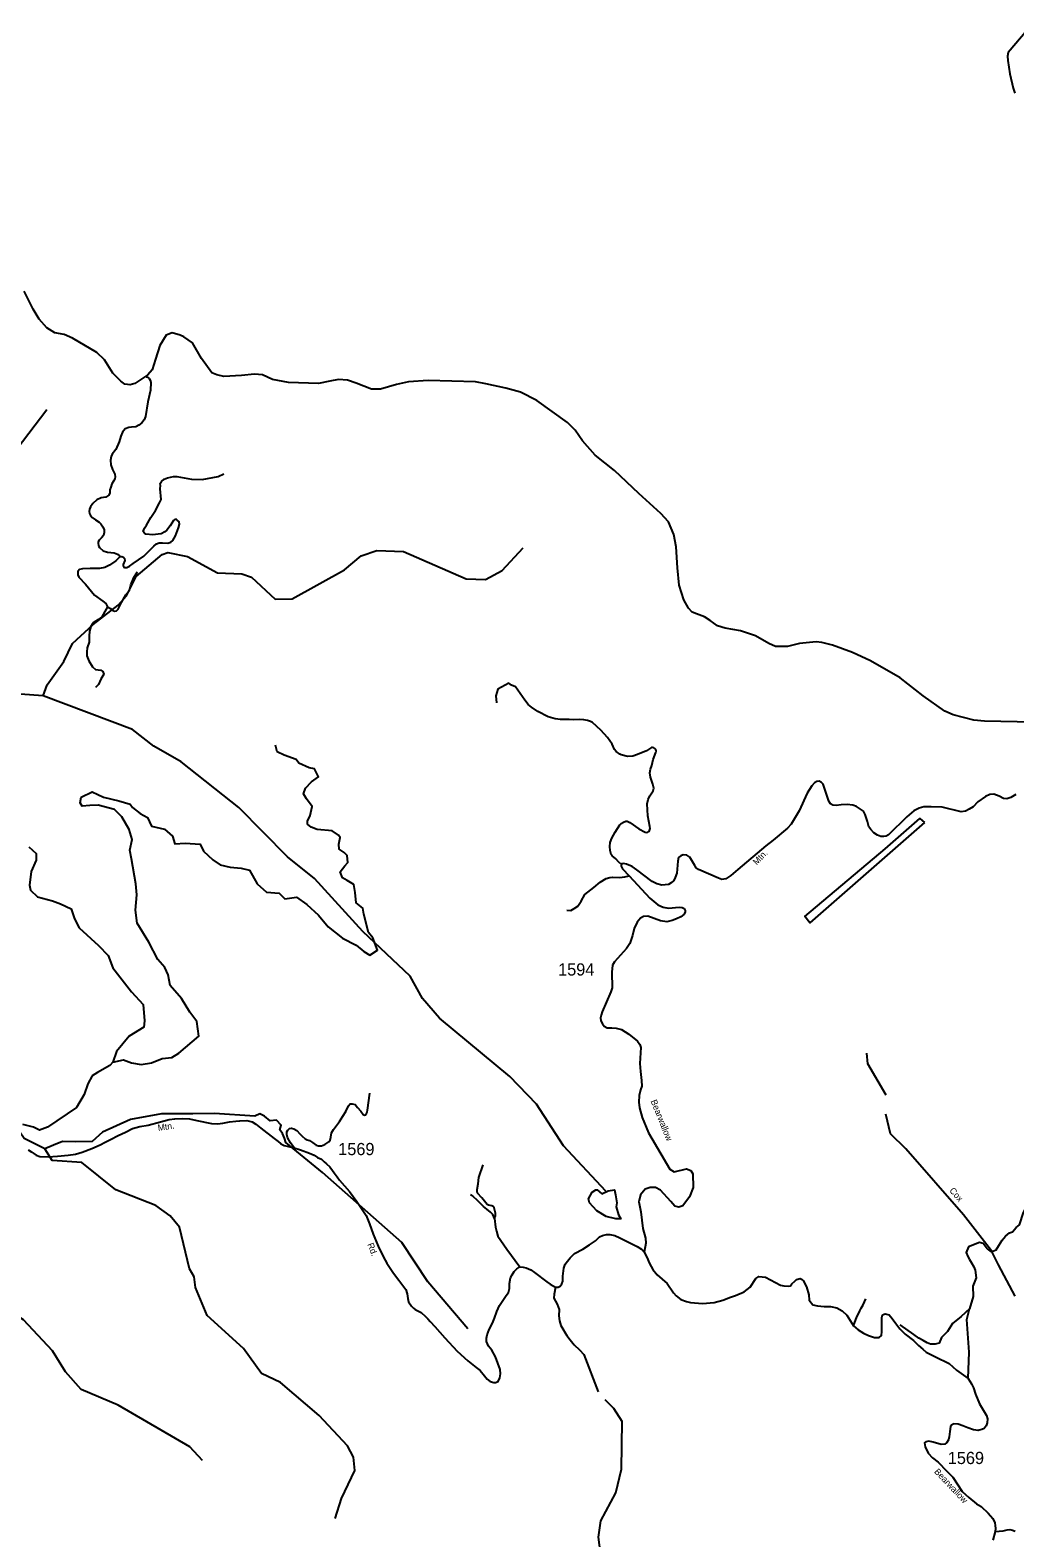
# Model space of a CAD drawing. Extents: x 884530 to 1028605, y 526725 to 653634.
# Drawn here: x 986338 to 996441, y 631442 to 646904 of the extents above; entities that cross this region are included whole.
import ezdxf

# ---------------------------------------------------------------- set-up
doc = ezdxf.new("R2010")
doc.units = 0
for name, color, linetype in [('Exist Aviation Commercial or Municipal Perimeter Paved', 7, 'Continuous'), ('Exist Boundary Political CountyLine', 7, 'Continuous'), ('Exist Hydrographic Creek Single Shore', 7, 'Continuous'), ('Exist Hydrographic Creek Single Shore Label', 7, 'Continuous'), ('Exist Hydrographic Misc Water Feature', 7, 'Continuous'), ('Exist Hydrographic Pond Over 1500 Sq Ft', 7, 'Continuous'), ('Exist Road Non-System Type 51', 7, 'Continuous'), ('Exist Road Secondary Type 51 Attributed', 7, 'Continuous'), ('Exist Road Secondary Type 51 Label', 7, 'Continuous'), ('Exist Road Secondary Type 51 Number Label', 7, 'Continuous')]:
    doc.layers.add(name, color=color, linetype=linetype)

msp = doc.modelspace()

# ---------------------------------------------------------------- linework, layer by layer
at = {"layer": 'Exist Aviation Commercial or Municipal Perimeter Paved'}
msp.add_lwpolyline([(995513, 638779), (994337, 637750), (994288, 637813), (995112, 638507), (995468, 638821), (995513, 638779)], dxfattribs=at)
at = {"layer": 'Exist Boundary Political CountyLine'}
for points in [[(996568, 646904), (996372, 646674), (996365, 646638), (996369, 646592), (996389, 646457), (996424, 646308), (996442, 646257)], [(995264, 640262), (994961, 640437), (994774, 640523), (994571, 640598), (994460, 640624), (994404, 640630), (994231, 640614), (994110, 640584), (994054, 640582), (993986, 640585), (993917, 640613), (993779, 640694), (993627, 640743), (993470, 640773), (993391, 640797), (993315, 640850), (993256, 640886), (993175, 640917), (993132, 640936), (993093, 640976), (993044, 641063), (992997, 641211), (992981, 641390), (992965, 641605), (992941, 641731), (992887, 641861), (992810, 641946), (992583, 642152), (992333, 642389), (992136, 642546), (992004, 642694), (991931, 642801), (991850, 642882), (991536, 643107), (991370, 643193), (991220, 643234), (991015, 643277), (990908, 643299), (990422, 643312), (990221, 643299), (990096, 643269), (989932, 643222), (989842, 643222), (989684, 643283), (989595, 643314), (989503, 643321), (989413, 643304), (989298, 643282), (988990, 643291), (988825, 643323), (988723, 643368), (988639, 643375), (988508, 643362), (988326, 643354), (988252, 643368), (988203, 643390), (988096, 643538), (988004, 643697), (987915, 643760), (987879, 643778), (987794, 643800), (987732, 643777), (987668, 643672), (987623, 643529), (987589, 643420), (987546, 643370), (987411, 643282), (987364, 643267), (987311, 643275), (987269, 643303), (987188, 643387), (987101, 643525), (987024, 643597), (986772, 643744), (986686, 643783), (986590, 643802), (986510, 643850), (986431, 643940), (986368, 644044), (986277, 644228)], [(996633, 639809), (996131, 639817), (996019, 639827), (995807, 639882), (995722, 639921), (995501, 640078), (995264, 640262)]]:
    msp.add_lwpolyline(points, dxfattribs=at)
at = {"layer": 'Exist Hydrographic Creek Single Shore'}
for points in [[(985243, 640711), (985228, 640774), (985305, 640880), (985349, 640962), (985368, 641070), (985349, 641383), (985464, 641644), (986511, 643014)], [(986472, 640079), (986512, 640191), (986684, 640431), (986771, 640614), (986984, 640808), (987241, 641007), (987328, 641103), (987426, 641301), (987693, 641526), (987752, 641548), (987951, 641508), (988262, 641340), (988511, 641329), (988610, 641294), (988853, 641069), (989028, 641072), (989564, 641370), (989735, 641514), (989896, 641567), (990170, 641558), (990811, 641276), (991011, 641269), (991181, 641364), (991398, 641596)], [(986472, 640079), (986236, 640093), (986144, 640127), (986082, 640262)], [(992246, 634997), (991811, 635464), (991534, 635889), (991260, 636174), (990539, 636772), (990362, 636973), (990237, 637202), (989752, 637661), (989254, 638203), (988978, 638428), (988478, 638931), (987886, 639402), (987608, 639562), (987389, 639733), (986472, 640079)], [(995122, 635981), (994934, 636304), (994921, 636412)], [(986488, 635433), (986277, 635536), (986122, 635763), (985939, 635865), (985810, 636041), (985789, 636036), (985696, 635993), (985592, 635951), (985332, 636019), (985082, 636105), (984400, 636262), (984030, 636174), (983648, 635985), (983472, 635949), (983313, 635949)], [(990829, 633586), (990420, 634067), (990150, 634470), (989338, 635189), (988962, 635497), (988949, 635541), (988926, 635588), (988900, 635628), (988912, 635675), (988864, 635727), (988802, 635720), (988744, 635766), (988696, 635792), (988645, 635768), (988228, 635795), (988008, 635792), (987685, 635792), (987367, 635733), (987079, 635601), (986976, 635508), (986800, 635502), (986669, 635507), (986576, 635468), (986488, 635433)], [(996446, 633920), (996273, 634242), (996203, 634384), (995915, 634755), (995321, 635433), (995167, 635587), (995116, 635788)], [(989469, 631641), (989534, 631847), (989669, 632133), (989657, 632268), (989594, 632387), (989305, 632698), (988908, 633034), (988711, 633127), (988528, 633383), (988156, 633722), (988033, 634010), (988020, 634119), (987973, 634202), (987871, 634630), (987775, 634744), (987628, 634849), (987217, 635011), (986868, 635290), (986563, 635311), (986488, 635433)], [(992460, 630405), (992383, 630560), (992298, 631011), (992198, 631240), (992171, 631450), (992194, 631617), (992346, 631903), (992404, 632145), (992413, 632634), (992326, 632770), (992237, 632857)]]:
    msp.add_lwpolyline(points, dxfattribs=at)
at = {"layer": 'Exist Hydrographic Misc Water Feature'}
msp.add_lwpolyline([(988105, 632236), (987976, 632377), (987241, 632802), (986863, 632964), (986702, 633144), (986568, 633360), (986270, 633678), (986091, 633793), (985524, 634054), (985051, 634336), (984913, 634467), (984627, 634620), (984466, 634791), (984097, 634972), (983792, 635306), (983456, 635477), (983336, 635630), (983313, 635949)], dxfattribs=at)
at = {"layer": 'Exist Hydrographic Pond Over 1500 Sq Ft'}
msp.add_lwpolyline([(992204, 634969), (992269, 635000), (992334, 635010), (992343, 634959), (992356, 634877), (992351, 634838), (992375, 634754), (992397, 634713), (992348, 634715), (992249, 634737), (992153, 634797), (992114, 634838), (992078, 634879), (992066, 634918), (992105, 634986), (992141, 635012), (992155, 635010)], close=True, dxfattribs=at)
at = {"layer": 'Exist Road Non-System Type 51'}
for points in [[(987527, 643349), (987541, 643347), (987559, 643333), (987570, 643316), (987575, 643292), (987573, 643214), (987546, 643093), (987521, 642942), (987508, 642908), (987485, 642879), (987452, 642852), (987421, 642837), (987379, 642832), (987349, 642829), (987314, 642815), (987287, 642782), (987270, 642742), (987250, 642681), (987217, 642604), (987181, 642555), (987169, 642532), (987161, 642494), (987166, 642446), (987182, 642399), (987207, 642352), (987211, 642322), (987207, 642302), (987194, 642280), (987177, 642251), (987166, 642219), (987157, 642190), (987156, 642158), (987145, 642134), (987114, 642115), (987068, 642107), (987023, 642088), (986982, 642050), (986957, 642016), (986948, 641991), (986945, 641969), (986948, 641949), (986956, 641928), (986973, 641908), (987008, 641883), (987047, 641857), (987063, 641841), (987084, 641810), (987097, 641779), (987098, 641751), (987089, 641722), (987070, 641698), (987047, 641673), (987036, 641658), (987036, 641644), (987041, 641617), (987048, 641599), (987087, 641566), (987133, 641550), (987201, 641544), (987234, 641531), (987256, 641514), (987259, 641504)], [(987259, 641504), (987279, 641507), (987297, 641500), (987307, 641486), (987310, 641466), (987294, 641424), (987294, 641412), (987299, 641398), (987311, 641394), (987329, 641395), (987356, 641408), (987395, 641433), (987504, 641509), (987607, 641614), (987634, 641637), (987662, 641646), (987696, 641647), (987752, 641643), (987781, 641652), (987803, 641671), (987829, 641720), (987860, 641799), (987871, 641837), (987866, 641861), (987848, 641878), (987835, 641888), (987821, 641887), (987808, 641877), (987791, 641849), (987776, 641820), (987741, 641777), (987720, 641758), (987682, 641739), (987651, 641734), (987597, 641730), (987525, 641737), (987510, 641747), (987498, 641762), (987512, 641797), (987533, 641829), (987578, 641905), (987623, 641978), (987664, 642058), (987682, 642091), (987672, 642202), (987675, 642236), (987672, 642255), (987685, 642277), (987712, 642300), (987747, 642313), (987778, 642320), (987808, 642327), (987842, 642326), (987993, 642300), (988103, 642296), (988211, 642318), (988268, 642327), (988327, 642354)], [(987259, 641504), (987216, 641461), (987152, 641417), (987105, 641393), (987051, 641383), (986955, 641384), (986875, 641381), (986846, 641372), (986828, 641354), (986827, 641336), (986828, 641318), (986838, 641296), (986905, 641222), (986999, 641110), (987084, 641048), (987115, 641025), (987133, 640991)], [(987133, 640991), (987164, 640973), (987187, 640953), (987205, 640946), (987223, 640950), (987241, 640968), (987254, 640994), (987277, 641035), (987321, 641112), (987357, 641161), (987372, 641215), (987403, 641292), (987439, 641349)], [(987133, 640991), (987104, 640942), (987073, 640889), (987040, 640861), (986986, 640825), (986960, 640790), (986947, 640740), (986942, 640691), (986942, 640628), (986924, 640569), (986919, 640530), (986919, 640489), (986940, 640435), (986977, 640375), (987008, 640349), (987062, 640342), (987085, 640326), (987093, 640300), (987064, 640249), (987041, 640195), (987010, 640164)], [(992410, 638346), (992374, 638374), (992346, 638407), (992310, 638437), (992301, 638449), (992288, 638490), (992285, 638533), (992289, 638574), (992305, 638617), (992339, 638681), (992390, 638756), (992401, 638767), (992425, 638781), (992449, 638791), (992463, 638792), (992492, 638780), (992584, 638714), (992649, 638679), (992663, 638676), (992677, 638678), (992687, 638685), (992694, 638696), (992698, 638716), (992697, 638737), (992677, 638847), (992670, 638969), (992680, 639016), (992697, 639052), (992730, 639104), (992736, 639130), (992728, 639170), (992704, 639242), (992697, 639288), (992702, 639326), (992717, 639362), (992732, 639426), (992758, 639495), (992760, 639510), (992756, 639526), (992748, 639537), (992736, 639543), (992723, 639547), (992714, 639546), (992663, 639515), (992570, 639475), (992523, 639460), (992468, 639456), (992403, 639471), (992387, 639478), (992349, 639506), (992334, 639528), (992310, 639582), (992262, 639651), (992194, 639725), (992109, 639804), (992086, 639815), (992057, 639825), (992019, 639832), (991973, 639834), (991910, 639830), (991870, 639834), (991825, 639834), (991780, 639834), (991724, 639841), (991654, 639861), (991548, 639917), (991481, 639962), (991447, 639987), (991415, 640034), (991319, 640169), (991278, 640186), (991251, 640207), (991135, 640145), (991116, 640077), (991124, 640007)], [(988503, 638310), (988589, 638291), (988667, 638151), (988763, 638064), (988893, 638055), (988951, 637997), (989072, 638011), (989178, 637939), (989298, 637828), (989395, 637707), (989544, 637592), (989684, 637520), (989761, 637456), (989824, 637417), (989901, 637470), (989853, 637596), (989809, 637649), (989761, 637838), (989752, 637901), (989684, 637954), (989674, 638060), (989660, 638142), (989592, 638185), (989544, 638210), (989520, 638272), (989568, 638335), (989597, 638369), (989592, 638441), (989559, 638470), (989510, 638504), (989506, 638557), (989520, 638624), (989501, 638649), (989438, 638692), (989284, 638706), (989221, 638731), (989183, 638760), (989183, 638793), (989211, 638851), (989231, 638943), (989173, 639020), (989144, 639073), (989163, 639131), (989226, 639194), (989298, 639247), (989255, 639329), (989202, 639339), (989096, 639387), (989067, 639425), (988946, 639469), (988874, 639503), (988855, 639570)], [(987188, 636320), (987296, 636344), (987378, 636314), (987476, 636298), (987584, 636314), (987692, 636357), (987793, 636370), (987865, 636412), (988069, 636587), (988049, 636737), (987977, 636833), (987890, 636973), (987774, 637106), (987755, 637215), (987721, 637292), (987649, 637374), (987557, 637552), (987437, 637745), (987418, 637881), (987432, 638035), (987422, 638151), (987379, 638407), (987360, 638494), (987384, 638605), (987355, 638706), (987278, 638836), (987205, 638913), (987037, 638957), (986950, 638952), (986873, 638947), (986853, 638981), (986863, 639039), (986974, 639092), (987090, 639039), (987249, 639000), (987365, 638967), (987389, 638933), (987466, 638870), (987543, 638831), (987582, 638740), (987717, 638711), (987799, 638638), (987823, 638561), (987929, 638566), (988083, 638556), (988117, 638484), (988213, 638397), (988286, 638344), (988392, 638320), (988503, 638310)], [(986323, 638528), (986400, 638460), (986400, 638393), (986347, 638277), (986332, 638137), (986342, 638084), (986414, 638016), (986568, 637974), (986650, 637945), (986760, 637892), (986794, 637791), (986842, 637699), (987040, 637516), (987137, 637414), (987185, 637289), (987378, 637043), (987498, 636913), (987513, 636744), (987503, 636678), (987355, 636586), (987223, 636431), (987188, 636320), (987154, 636286), (987028, 636216), (986976, 636180), (986930, 636098), (986894, 635990), (986813, 635856), (986515, 635654), (986434, 635624), (986371, 635654), (986264, 635680)], [(991846, 637881), (991886, 637877), (991921, 637898), (991958, 637922), (991993, 637972), (992029, 638040), (992123, 638111), (992185, 638168), (992247, 638205), (992286, 638213), (992313, 638217), (992384, 638215), (992438, 638221), (992483, 638230)], [(989047, 635442), (989009, 635494), (988978, 635549), (988973, 635580), (988973, 635605), (988983, 635624), (988998, 635639), (989019, 635644), (989042, 635637), (989076, 635619), (989104, 635585), (989130, 635562), (989161, 635534), (989182, 635523), (989203, 635516), (989234, 635495), (989272, 635469), (989297, 635463), (989327, 635463), (989362, 635476), (989383, 635491), (989401, 635504), (989418, 635522), (989424, 635553), (989431, 635597), (989449, 635631), (989472, 635659), (989513, 635713), (989547, 635768), (989578, 635814), (989604, 635873), (989622, 635892), (989643, 635892), (989674, 635888), (989697, 635857), (989731, 635818), (989754, 635784), (989767, 635777), (989780, 635782), (989790, 635794), (989795, 635807), (989801, 635828), (989824, 636003)], [(991104, 634718), (991113, 634743), (991113, 634771), (991105, 634798), (991098, 634826), (991089, 634839), (991074, 634846), (991041, 634854), (991026, 634862), (991012, 634877), (990971, 634929), (990927, 634976), (990924, 634994), (990926, 635015), (990936, 635072), (990943, 635139), (990987, 635266)], [(996158, 634407), (996199, 634377), (996248, 634396), (996278, 634441), (996310, 634494), (996345, 634537), (996387, 634571), (996417, 634582), (996454, 634624), (996489, 634651), (996531, 634779), (996578, 634868), (996659, 634969), (996697, 635010), (996697, 635048), (996693, 635104), (996688, 635151), (996698, 635172), (996862, 635181)], [(991104, 634718), (991085, 634758), (991062, 634781), (991023, 634812), (990990, 634840), (990930, 634899), (990881, 634946), (990856, 634961)], [(991104, 634718), (991114, 634629), (991122, 634586), (991137, 634536), (991229, 634402), (991364, 634220)], [(996158, 634407), (996116, 634461), (996078, 634472), (995966, 634427), (995941, 634370), (995958, 634329), (995975, 634296), (995996, 634262), (996021, 634220), (996035, 634187), (996045, 634107), (996010, 634022), (996014, 633916), (995976, 633790), (995889, 633713), (995802, 633641), (995749, 633559), (995687, 633496), (995665, 633439), (995624, 633429), (995576, 633430), (995541, 633443), (995499, 633465), (995456, 633490), (995405, 633526), (995263, 633625)], [(991729, 634013), (991713, 633942), (991712, 633899), (991746, 633837), (991765, 633783), (991763, 633720), (991770, 633667), (991783, 633619), (991803, 633586), (991826, 633543), (991846, 633518), (991880, 633473), (991921, 633423), (991975, 633369), (992020, 633322), (992167, 632938)], [(994786, 633615), (994808, 633681), (994816, 633700), (994826, 633722), (994839, 633747), (994851, 633769), (994866, 633796), (994885, 633833), (994900, 633864), (994914, 633892)], [(995963, 633076), (995971, 633347), (995950, 633682), (995976, 633790)], [(996240, 631508), (996321, 631515), (996363, 631524), (996391, 631527), (996417, 631522), (996444, 631510)]]:
    msp.add_lwpolyline(points, dxfattribs=at)
at = {"layer": 'Exist Road Secondary Type 51 Attributed'}
for points in [[(996453, 639066), (996399, 639036), (996359, 639021), (996326, 639023), (996281, 639047), (996225, 639068), (996186, 639067), (996141, 639046), (996063, 638990), (996012, 638940), (995973, 638915), (995936, 638896), (995891, 638889), (995697, 638934), (995583, 638940), (995509, 638939), (995459, 638925), (995406, 638897), (995332, 638838), (995145, 638651), (995120, 638639), (995098, 638634), (995067, 638636), (995031, 638647), (994996, 638674), (994965, 638706), (994944, 638735), (994930, 638787), (994907, 638860), (994888, 638894), (994858, 638916), (994816, 638941), (994780, 638955), (994720, 638964), (994660, 638960), (994609, 638954), (994574, 638957), (994550, 638971), (994532, 638997), (994473, 639173), (994459, 639190), (994433, 639202), (994409, 639199), (994387, 639185), (994357, 639154), (994310, 639079), (994230, 638899), (994147, 638763), (994109, 638722), (993960, 638596), (993888, 638538), (993599, 638295), (993526, 638235), (993497, 638215), (993475, 638201), (993436, 638195), (993401, 638207), (993197, 638297), (993173, 638315), (993159, 638338), (993107, 638424), (993076, 638442), (993037, 638446), (993013, 638436), (992990, 638418), (992985, 638383), (992973, 638258), (992957, 638215), (992943, 638185), (992914, 638158), (992889, 638142), (992855, 638138), (992819, 638137), (992767, 638148), (992719, 638174), (992563, 638293), (992514, 638326), (992458, 638350), (992425, 638358), (992405, 638354), (992401, 638329), (992415, 638302), (992483, 638230), (992695, 638002), (992777, 637935), (992833, 637911), (992886, 637899)], [(992886, 637899), (992998, 637909), (993027, 637907), (993048, 637895), (993060, 637875), (993058, 637860), (993044, 637836), (993013, 637810), (992970, 637791), (992924, 637773), (992869, 637761), (992804, 637769), (992675, 637817), (992631, 637813), (992599, 637797), (992567, 637757), (992537, 637693), (992517, 637619), (992491, 637537), (992457, 637486), (992333, 637349), (992314, 637315), (992307, 637245), (992308, 637084), (992297, 637042), (992208, 636836), (992196, 636804), (992191, 636774), (992195, 636743), (992211, 636712), (992228, 636691), (992258, 636673), (992306, 636673), (992350, 636670), (992407, 636655)], [(992407, 636655), (992482, 636608), (992569, 636537), (992595, 636500), (992605, 636471), (992595, 636308), (992599, 636226), (992609, 636131), (992613, 636076), (992600, 636038), (992586, 635977), (992584, 635909), (992589, 635851), (992619, 635752), (992681, 635596), (992900, 635223), (992946, 635196), (993072, 635225), (993116, 635211), (993139, 635175), (993142, 635035), (993103, 634940), (993033, 634848), (992994, 634834), (992951, 634843), (992912, 634891), (992806, 635007), (992753, 635034), (992698, 635036), (992647, 635019), (992601, 634961), (992582, 634887), (992604, 634785), (992623, 634614), (992653, 634517), (992655, 634463), (992639, 634371)], [(986356, 635398), (986377, 635384), (986400, 635368), (986437, 635353), (986522, 635350), (986620, 635357), (986728, 635367), (986803, 635377), (986873, 635396), (986970, 635434), (987057, 635474), (987108, 635499), (987162, 635527), (987240, 635568), (987315, 635602), (987389, 635639), (987462, 635661), (987548, 635675), (987674, 635708), (987763, 635731), (987821, 635739), (987902, 635744), (987974, 635740), (988047, 635723), (988199, 635691), (988260, 635689), (988315, 635694), (988384, 635708), (988450, 635714), (988490, 635719), (988560, 635723), (988616, 635710), (988653, 635683), (988705, 635642), (988843, 635538), (988883, 635507), (988906, 635487), (988929, 635473), (988944, 635465), (988976, 635458), (989047, 635442), (989111, 635421), (989204, 635388), (989251, 635368), (989288, 635342), (989326, 635324), (989355, 635298), (989378, 635279), (989413, 635246), (989441, 635211), (989459, 635184), (989487, 635144), (989513, 635112), (989615, 634993), (989691, 634892), (989787, 634748), (989821, 634661), (989859, 634555), (989909, 634433), (989962, 634320), (989998, 634259), (990067, 634158), (990122, 634086), (990161, 634029), (990191, 633988), (990205, 633945), (990213, 633896), (990220, 633864), (990251, 633818), (990272, 633799), (990290, 633785), (990350, 633753), (990395, 633711), (990420, 633688), (990444, 633662), (990489, 633611), (990594, 633494), (990719, 633357), (990829, 633256), (990913, 633188), (990954, 633158), (991001, 633104), (991026, 633071), (991059, 633046), (991096, 633036), (991112, 633036), (991141, 633045), (991158, 633082), (991165, 633125), (991160, 633168), (991114, 633299), (991075, 633368), (991040, 633409), (991021, 633456), (991019, 633490), (991027, 633523), (991049, 633580)], [(986318, 635423), (986356, 635398)], [(991049, 633580), (991070, 633622), (991087, 633660), (991101, 633696), (991128, 633764), (991155, 633826), (991187, 633877), (991223, 633927), (991245, 633958), (991256, 633998), (991256, 634052), (991266, 634107), (991282, 634139), (991305, 634175), (991330, 634200), (991364, 634220), (991396, 634219), (991429, 634212), (991475, 634191), (991514, 634162), (991639, 634066), (991675, 634043), (991729, 634013), (991756, 634013), (991776, 634023), (991794, 634046), (991804, 634075), (991804, 634127), (991815, 634208), (991828, 634248), (991851, 634279), (991879, 634315), (991923, 634359), (992008, 634404), (992078, 634446), (992138, 634488), (992180, 634529), (992212, 634543), (992252, 634553), (992286, 634554), (992338, 634543), (992388, 634520), (992567, 634431), (992611, 634401), (992639, 634371)], [(992639, 634371), (992666, 634320), (992693, 634254), (992726, 634194), (992772, 634141), (992873, 634049), (992939, 633955), (992966, 633924), (993014, 633887), (993071, 633867), (993115, 633855), (993236, 633847), (993356, 633857), (993445, 633878), (993525, 633912), (993576, 633926), (993665, 633965), (993725, 634013), (993783, 634103), (993814, 634122), (993884, 634117), (994038, 634032), (994071, 634025), (994118, 634022), (994138, 634028), (994153, 634046), (994184, 634073), (994202, 634093), (994239, 634103), (994258, 634091), (994270, 634083), (994304, 634018), (994326, 633933), (994332, 633878), (994370, 633833), (994418, 633822), (994485, 633816), (994551, 633816), (994614, 633801), (994671, 633771), (994718, 633727), (994786, 633615), (994832, 633574), (994890, 633542), (994940, 633518), (995002, 633497), (995049, 633497), (995073, 633516), (995075, 633557), (995075, 633636), (995075, 633702), (995084, 633730), (995109, 633739), (995150, 633730), (995182, 633692), (995220, 633640), (995261, 633585), (995316, 633531), (995403, 633466), (995452, 633415), (995497, 633378), (995532, 633347), (995600, 633312), (995626, 633297), (995769, 633229), (995842, 633161), (995963, 633076), (995995, 633023), (996016, 632982), (996036, 632916), (996079, 632818), (996152, 632697), (996161, 632662), (996158, 632622), (996146, 632590), (996126, 632564), (996102, 632552), (996076, 632547), (996065, 632544), (996017, 632551), (995960, 632570), (995908, 632590), (995859, 632607), (995810, 632611), (995795, 632602), (995780, 632585), (995775, 632534)], [(995775, 632534), (995768, 632479), (995759, 632446), (995744, 632419), (995722, 632404), (995686, 632401), (995604, 632425), (995559, 632434), (995529, 632428), (995513, 632415), (995521, 632374), (995553, 632312), (995598, 632263), (995656, 632218), (995742, 632127), (995806, 632065), (995899, 631918), (995969, 631857), (996049, 631792), (996096, 631762), (996167, 631694), (996214, 631641), (996236, 631596), (996240, 631570), (996244, 631538), (996240, 631508), (996215, 631418)]]:
    msp.add_lwpolyline(points, dxfattribs=at)

# ---------------------------------------------------------------- texts
at = {"layer": 'Exist Hydrographic Creek Single Shore Label'}
msp.add_text('Cox', height=65.6, rotation=311.2414, dxfattribs=at).set_placement((995765, 635000))
msp.add_text('Cox', height=65.6, rotation=311.2414, dxfattribs=at).set_placement((995765, 635000))
at = {"layer": 'Exist Road Secondary Type 51 Label'}
for s, rotation, p in [('Mtn.', 45.7142, (993792, 638337)), ('Bearwallow', 291.995, (992703, 635921)), ('Mtn.', 8.882, (987653, 635614)), ('Rd.', 291.2092, (989796, 634452)), ('Bearwallow', 313.4216, (995609, 632116))]:
    msp.add_text(s, height=65.6, rotation=rotation, dxfattribs=at).set_placement(p)
at = {"layer": 'Exist Road Secondary Type 51 Number Label'}
for s, p in [('1594', (991755, 637209)), ('1569', (989499, 635367)), ('1569', (995753, 632199))]:
    msp.add_text(s, height=125, dxfattribs=at).set_placement(p)

doc.saveas('drawing.dxf')
